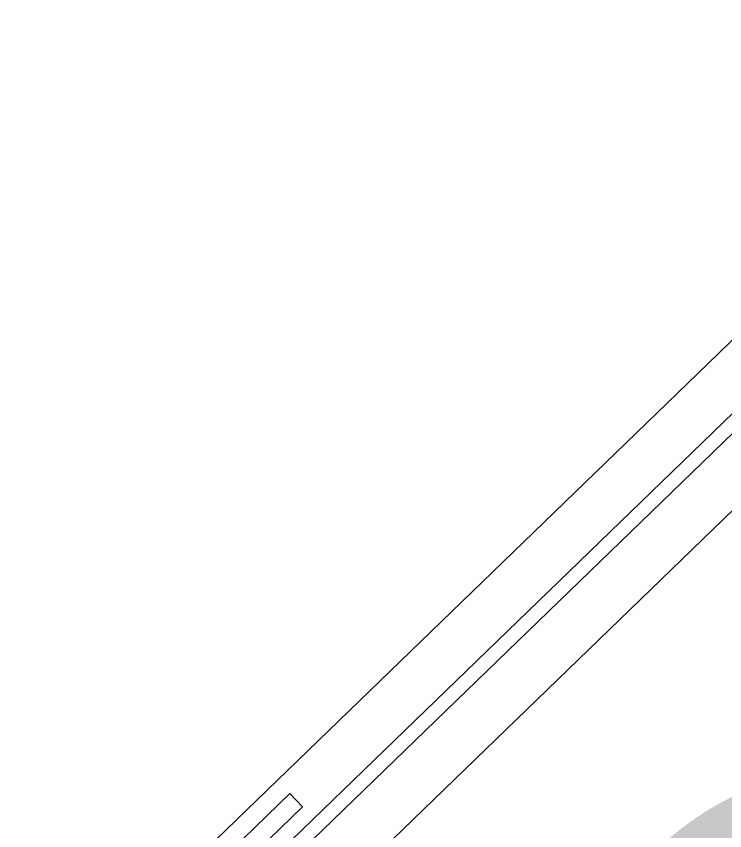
# Model space of a CAD drawing. Extents: x 468143 to 491361, y 1438528 to 1468730.
# Drawn here: x 490340.938 to 490344.977, y 1467633.982 to 1467638.624 of the extents above; entities that cross this region are included whole.
import ezdxf

# ---------------------------------------------------------------- set-up
doc = ezdxf.new("R2010")
doc.units = 0
doc.layers.add('Xreference_dp', color=7, linetype='Continuous')

msp = doc.modelspace()

# ---------------------------------------------------------------- linework, layer by layer
at = {"layer": 'Xreference_dp'}
for p, q in [((490344.9404, 1467636.7025), (490346.9261, 1467638.6242)), ((490344.9404, 1467636.7025), (490346.9261, 1467638.6242)), ((490346.3255, 1467637.6244), (490341.5344, 1467632.9876)), ((490346.3255, 1467637.6244), (490341.5344, 1467632.9876)), ((490341.5914, 1467632.9287), (490346.3825, 1467637.5655)), ((490341.5914, 1467632.9287), (490346.3825, 1467637.5655)), ((490344.9404, 1467636.7025), (490342.425, 1467634.268)), ((490344.9404, 1467636.7025), (490342.425, 1467634.268)), ((490345.4266, 1467636.2001), (490342.9112, 1467633.7657)), ((490345.4266, 1467636.2001), (490342.9112, 1467633.7657)), ((490342.425, 1467634.268), (490340.9382, 1467632.829)), ((490342.425, 1467634.268), (490340.9382, 1467632.829)), ((490342.4975, 1467634.1932), (490341.1951, 1467632.9327)), ((490342.4975, 1467634.1932), (490341.1951, 1467632.9327)), ((490342.5699, 1467634.1183), (490342.4975, 1467634.1932)), ((490342.5699, 1467634.1183), (490342.4975, 1467634.1932)), ((490341.2675, 1467632.8579), (490342.5699, 1467634.1183)), ((490341.2675, 1467632.8579), (490342.5699, 1467634.1183))]:
    msp.add_line(p, q, dxfattribs=at)

# ---------------------------------------------------------------- texts
msp.add_text('gov', height=2.8, rotation=314.063, dxfattribs=at).set_placement((490343.6135, 1467633.1557))
msp.add_text('gov', height=2.8, rotation=314.063, dxfattribs=at).set_placement((490343.6135, 1467633.1557))

doc.saveas('drawing.dxf')
